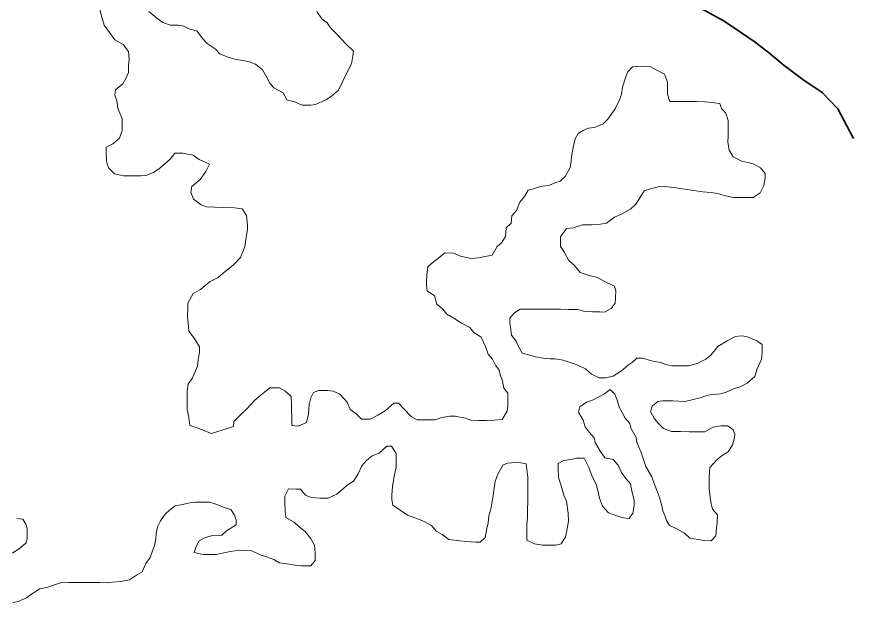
# Model space of a CAD drawing. Extents: x -1643653 to 4543381, y 1624270 to 13878484.
# Drawn here: x 588518 to 589223, y 8907694 to 8908195 of the extents above; entities that cross this region are included whole.
import ezdxf

# ---------------------------------------------------------------- set-up
doc = ezdxf.new("R2010")
doc.units = 0
doc.header["$LTSCALE"] = 200
doc.linetypes.add('LONG_DASH_SHORT_DASH', pattern=[9.9, 6, -1.2, 1.5, -1.2])
doc.layers.add('6', color=7, linetype='Continuous', lineweight=13)
doc.layers.add('60', color=7, linetype='Continuous', lineweight=13)

msp = doc.modelspace()

# ---------------------------------------------------------------- linework, layer by layer
at = {"layer": '6'}
for points in [[(588587.1, 8908201.4), (588588.6, 8908194.9), (588590.5, 8908188.4), (588595, 8908182.4), (588599.4, 8908176.3), (588606.4, 8908172.3), (588610.9, 8908166.7), (588611.3, 8908160.2), (588610.8, 8908155.2), (588610.7, 8908149.2), (588608.7, 8908144.2), (588606.2, 8908139.7), (588600.1, 8908134.8), (588599.6, 8908130.3), (588601.1, 8908125.8), (588602, 8908119.7), (588605.5, 8908110.7), (588605.4, 8908101.2), (588603.3, 8908094.7), (588597.8, 8908090.2), (588592.3, 8908087.3), (588592.2, 8908083.2), (588592.7, 8908075.7), (588594.1, 8908070.2), (588599.1, 8908065.2), (588606.6, 8908063.6), (588614.1, 8908063.6), (588621.1, 8908063.5), (588625.1, 8908064), (588631.6, 8908066.5), (588636.7, 8908069.9), (588645.2, 8908077.4), (588649.2, 8908082.4), (588655.8, 8908082.3), (588664.2, 8908080.8), (588669.2, 8908077.2), (588677.7, 8908073.2), (588674.7, 8908067.2), (588670.1, 8908060.7), (588663.1, 8908054.7), (588662.5, 8908050.2), (588664.5, 8908044.2), (588670.9, 8908039.7), (588675.4, 8908038.1), (588681.9, 8908037.6), (588689.4, 8908037.5), (588698.4, 8908037), (588704.9, 8908036.4)], [(588766.7, 8908199.8), (588770.7, 8908193.7), (588775.1, 8908190.2), (588778.1, 8908186.2), (588784.1, 8908180.1), (588790.5, 8908173.1), (588797, 8908167), (588796.4, 8908163), (588795.4, 8908156.5), (588792.3, 8908150.5), (588788.3, 8908142), (588784.7, 8908134.6), (588778.7, 8908129.6), (588774.1, 8908126.6), (588765.6, 8908122.7), (588761.6, 8908122.2), (588754.6, 8908122.2), (588747.6, 8908125.3), (588742.1, 8908126.3), (588738.7, 8908132.3), (588731.2, 8908136.4), (588727.7, 8908140.4), (588725.3, 8908145), (588721.8, 8908151.5), (588715.8, 8908156), (588710.9, 8908158.1), (588705.4, 8908159.1), (588698.9, 8908160.2), (588692.4, 8908162.2), (588686.4, 8908164.7), (588682.4, 8908168.8), (588676, 8908173.3), (588672, 8908177.4), (588667.5, 8908183.4), (588661, 8908185.4), (588656.6, 8908187.5), (588652.1, 8908188.5), (588645.6, 8908188.5), (588639.1, 8908190.6), (588634.1, 8908194.1), (588627.6, 8908199.7)], [(588968.2, 8908059.2), (588972.2, 8908063.2), (588976.3, 8908070.2), (588977.3, 8908075.7), (588977.4, 8908079.7), (588978.9, 8908087.2), (588980.5, 8908094.2), (588983, 8908098.7), (588987, 8908101.2), (588991.6, 8908103.1), (588996.1, 8908103.6), (589003.6, 8908106.6), (589007.6, 8908110.5), (589013.7, 8908119), (589017.2, 8908126.5), (589018.8, 8908131), (589019.8, 8908137), (589021.9, 8908144), (589023.9, 8908149.5), (589028, 8908154), (589035, 8908154.4), (589043, 8908153.9), (589047.5, 8908151.3), (589054.4, 8908147.8), (589056.9, 8908141.3), (589056.8, 8908136.8), (589056.8, 8908131.2), (589058.8, 8908125.2), (589063.3, 8908125.2), (589068.3, 8908125.2), (589072.8, 8908125.1), (589080.8, 8908125.1), (589087.8, 8908125), (589095.8, 8908124), (589100.3, 8908123.4), (589101.7, 8908119.4), (589105.2, 8908115.4), (589107.2, 8908109.4), (589107.1, 8908102.4), (589107.1, 8908096.4), (589107, 8908091.9), (589108, 8908084.8), (589111.4, 8908079.3), (589118.4, 8908075.8), (589123.4, 8908074.7), (589127.9, 8908073.7), (589133.9, 8908070.2), (589137.8, 8908065.6), (589137.8, 8908061.6), (589136.8, 8908055.6), (589133.7, 8908049.6), (589127.7, 8908045.7), (589123.7, 8908045.7), (589117.2, 8908045.7), (589111.2, 8908045.8), (589104.2, 8908047.3), (589098.2, 8908048.9), (589093.2, 8908049.9), (589086.2, 8908050.4), (589078.7, 8908051.5), (589071.2, 8908052.5), (589064.2, 8908053.6), (589057.2, 8908054.6), (589050.2, 8908054.7), (589043.7, 8908053.2), (589037.7, 8908051.3), (589034.7, 8908046.3), (589030.6, 8908040.3), (589026.6, 8908036.3), (589019.5, 8908032.3), (589013, 8908029.4), (589006.5, 8908024.4), (589001.5, 8908023.5), (588994, 8908023), (588986.5, 8908023.1), (588978.9, 8908020.6), (588973.4, 8908020.1), (588968.4, 8908013.2), (588968.3, 8908009.2), (588968.3, 8908005.2), (588971.8, 8908000.1), (588975.2, 8907993.6), (588979.7, 8907989.6), (588984.7, 8907983.5), (588992.1, 8907981), (588999.1, 8907979.4), (589007.1, 8907974.9), (589013.1, 8907972.3), (589014.1, 8907968.3), (589014, 8907962.8), (589013.5, 8907958.3), (589010.4, 8907953.8), (589004.9, 8907950.8), (589000.9, 8907950.9), (588994.9, 8907950.9), (588988.9, 8907951.4), (588982.4, 8907953), (588974.9, 8907953), (588968.4, 8907953.1), (588963.9, 8907953.1), (588957.4, 8907953.2)], [(588679.5, 8907850.3), (588693.5, 8907854.8), (588697.6, 8907856.2), (588698.1, 8907860.2), (588704.6, 8907866.7), (588708.7, 8907870.7), (588715.2, 8907877.7), (588719.2, 8907881.1), (588723.3, 8907884.6), (588727.8, 8907888.1), (588735.8, 8907888), (588740.3, 8907885.5), (588745.3, 8907880.9), (588745.7, 8907874.4), (588745.7, 8907869.9), (588746.1, 8907863.4), (588746.1, 8907856.9), (588751.1, 8907856.4), (588758.1, 8907859.3), (588759.7, 8907866.3), (588760.2, 8907874.3), (588761.8, 8907879.8), (588763.8, 8907884.3), (588768.3, 8907885.8), (588775.8, 8907885.8), (588780.3, 8907885.2), (588785.8, 8907882.7), (588791.8, 8907876.1), (588794.2, 8907870.1), (588799.2, 8907866.6), (588803.6, 8907862), (588810.7, 8907862), (588817.2, 8907865.5), (588823.2, 8907868.9), (588830.3, 8907875.4), (588834.3, 8907875.4), (588838.7, 8907870.8), (588844.7, 8907864.3), (588849.7, 8907861.7), (588854.2, 8907861.7), (588858.2, 8907861.7), (588864.7, 8907861.6), (588870.2, 8907863.6), (588876.7, 8907864.6), (588881.2, 8907864.5), (588889.7, 8907863), (588894.2, 8907861.4), (588900.7, 8907860.9), (588907.2, 8907860.9), (588913.7, 8907861.3), (588920.2, 8907861.8), (588924.2, 8907868.8), (588924.8, 8907872.8), (588924.8, 8907877.3), (588924.9, 8907883.8), (588921.4, 8907887.8), (588920, 8907894.8), (588918.5, 8907898.8), (588917.5, 8907902.8), (588914.5, 8907906.9), (588912.1, 8907911.9), (588908.6, 8907915.9), (588906.2, 8907922.4), (588902.7, 8907930), (588896.7, 8907934), (588893.3, 8907938.1), (588886.3, 8907941.6), (588880.8, 8907945.2), (588874.3, 8907949.2), (588870.9, 8907953.2), (588865.9, 8907957.3), (588864, 8907964.3), (588858, 8907968.3), (588857.5, 8907972.8), (588857.5, 8907976.8), (588857.6, 8907981.3), (588858.6, 8907988.4), (588863.2, 8907992.3), (588867.7, 8907995.8), (588872.7, 8907999.8), (588879.7, 8907999.7), (588885.7, 8907997.2), (588894.2, 8907995.1), (588900.7, 8907995.6), (588904.7, 8907996.6), (588911.7, 8907998), (588915.8, 8908005), (588919.8, 8908008.5), (588922.8, 8908013.5), (588923.4, 8908020.5), (588927.4, 8908024.4), (588928, 8908030.5), (588932, 8908034.9), (588934.6, 8908041.9), (588938.6, 8908046.4), (588941.7, 8908051.9), (588945.7, 8908052.9), (588952.2, 8908054.8), (588959.2, 8908055.8), (588963.7, 8908057.8), (588968.2, 8908059.2)], [(588704.9, 8908036.4), (588708.4, 8908030.9), (588709.3, 8908022.9), (588709.3, 8908018.9), (588708.2, 8908012.9), (588707.2, 8908004.9), (588703.6, 8907995.9), (588697.6, 8907989.9), (588689, 8907983), (588685, 8907979.5), (588678.5, 8907976), (588674.4, 8907973.1), (588670.4, 8907969.6), (588664.4, 8907966.1), (588659.8, 8907958.1), (588659.8, 8907954.1), (588659.7, 8907947.1), (588660.2, 8907941.6), (588660.6, 8907935.1), (588665.1, 8907929.1), (588669.5, 8907922), (588669.5, 8907917.5), (588668.5, 8907911), (588667.9, 8907906), (588663.8, 8907896.5), (588660.3, 8907891), (588659.3, 8907885), (588659.2, 8907878.5), (588659.2, 8907870.5), (588660.6, 8907863.5), (588661.5, 8907857), (588667.5, 8907854.9), (588679.5, 8907850.3)], [(588957.4, 8907953.2), (588950.4, 8907953.2), (588946.4, 8907953.2), (588942.4, 8907953.2), (588934.9, 8907953.3), (588930.4, 8907950.3), (588926.3, 8907945.8), (588926.3, 8907941.8), (588927.3, 8907936.3), (588927.7, 8907931.8), (588931.7, 8907926.8), (588933.2, 8907922.8), (588936.6, 8907916.7), (588943.1, 8907915.2), (588947.6, 8907913.7), (588954.1, 8907912.6), (588959.6, 8907912.1), (588963.6, 8907912.1), (588970.6, 8907911), (588978.1, 8907908.4), (588982.6, 8907906.9), (588989, 8907903.9), (588994, 8907899.3), (589000.5, 8907896.3), (589005.5, 8907896.3), (589012, 8907897.7), (589019.6, 8907902.7), (589023.6, 8907906.2), (589027.6, 8907909.1), (589031.6, 8907912.6), (589036.1, 8907912.6), (589043.6, 8907910.5), (589051.1, 8907909), (589055.6, 8907907.4), (589060.6, 8907906.4), (589067.1, 8907906.4), (589074.6, 8907906.3), (589081.6, 8907908.3), (589088.7, 8907911.7), (589092.7, 8907915.2), (589098.7, 8907922.2), (589106.3, 8907927.1), (589113.3, 8907930.6), (589117.8, 8907931.1), (589122.3, 8907930.5), (589130.8, 8907927), (589135.3, 8907923.9), (589135.2, 8907917.4), (589134.7, 8907911.9), (589131.1, 8907903.9), (589129.1, 8907897.4), (589123, 8907892), (589117, 8907889), (589112.5, 8907887.5), (589105.5, 8907884.6), (589100.9, 8907883.1), (589091.9, 8907882.2), (589087.9, 8907881.2), (589083.9, 8907879.7), (589071.4, 8907876.8), (589061.4, 8907877.4), (589057.4, 8907877.4), (589052.9, 8907877.4), (589048.9, 8907876.9), (589044.3, 8907873), (589042.8, 8907868.5), (589046.2, 8907862.4), (589049.7, 8907858.4), (589053.7, 8907854.4), (589060.2, 8907851.8), (589067.7, 8907851.8), (589075.2, 8907851.7), (589082.7, 8907851.7), (589087.7, 8907851.7), (589094.7, 8907855.6), (589101.2, 8907856.6), (589106.7, 8907856.5), (589111.2, 8907853.5), (589112.7, 8907849.5), (589112.2, 8907845.5), (589110.6, 8907841), (589107.1, 8907835), (589102.1, 8907832), (589098, 8907828.6), (589092, 8907822.1), (589091.4, 8907814.6), (589091.3, 8907805.1), (589092.3, 8907797.5), (589093.2, 8907792), (589094.2, 8907787.5), (589098.2, 8907783), (589098.1, 8907776.5), (589097.6, 8907772), (589097, 8907765.5), (589093, 8907761.5), (589085.5, 8907762), (589075.5, 8907763.6), (589071, 8907767.6), (589064.6, 8907771.2), (589058.6, 8907774.2), (589056.1, 8907778.2)], [(589056.1, 8907778.2), (589054.7, 8907782.3), (589053.2, 8907786.3), (589052.2, 8907790.3), (589050.3, 8907797.3), (589047.8, 8907803.8), (589046.3, 8907807.9), (589043.9, 8907814.4), (589039, 8907822.9), (589036.5, 8907830.5), (589035, 8907834.5), (589033.1, 8907839), (589031.6, 8907843), (589031.1, 8907847), (589026.7, 8907854.6), (589025.7, 8907858.6), (589021.8, 8907863.1), (589019.3, 8907867.6), (589017.3, 8907871.6), (589014.9, 8907878.7), (589013.4, 8907882.7), (589009.4, 8907886.7), (589004.9, 8907883.2), (588994.8, 8907877.8), (588989.8, 8907876.3), (588984.3, 8907872.4), (588983.3, 8907867.9), (588987.2, 8907861.3), (588988.7, 8907855.8), (588992.2, 8907851.3), (588996.1, 8907846.8), (588997.1, 8907842.7), (589001, 8907836.2), (589005, 8907830.2), (589012, 8907828.6), (589016, 8907824.1), (589018.9, 8907818.1), (589022.4, 8907813), (589026.3, 8907808.5), (589027.8, 8907801.5), (589029.2, 8907795), (589029.2, 8907790.4), (589028.2, 8907784.4), (589025.1, 8907780), (589020.6, 8907780.5), (589014.1, 8907782.5), (589008.2, 8907784.6), (589003.2, 8907790.1), (589000.7, 8907796.7), (588999.3, 8907803.2), (588997.8, 8907808.2), (588994.9, 8907814.2), (588991.9, 8907822.2), (588988, 8907829.8), (588982, 8907829.8), (588976.5, 8907828.8), (588971, 8907827.9), (588966.4, 8907825.4), (588966.4, 8907820.9), (588966.8, 8907813.9), (588968.8, 8907806.9), (588971.2, 8907799.3), (588973.2, 8907794.3), (588974.6, 8907784.3), (588975.1, 8907777.8), (588974, 8907771.3), (588972.5, 8907764.8), (588968.9, 8907758.8), (588964.4, 8907757.8), (588958.9, 8907757.9), (588953.4, 8907757.9), (588946.9, 8907758.9), (588940.4, 8907762), (588940.5, 8907766), (588940.6, 8907775.5), (588941.1, 8907780.5), (588941.1, 8907787), (588941.2, 8907794), (588941.2, 8907798), (588941.2, 8907802.6), (588941.3, 8907806.6), (588941.3, 8907814.1), (588940.9, 8907818.6), (588939.9, 8907825.1), (588935.4, 8907826.1), (588930.9, 8907826.2), (588924.9, 8907825.7), (588920.9, 8907824.2), (588916.8, 8907817.2), (588914.3, 8907810.7), (588913.2, 8907803.2), (588912.7, 8907798.7), (588911.7, 8907794.2), (588910.6, 8907787.7), (588909.1, 8907782.2), (588908.5, 8907776.2), (588907.5, 8907771.7), (588906, 8907764.2), (588901.9, 8907760.2), (588897.9, 8907760.3), (588890.9, 8907760.8)], [(588890.9, 8907760.8), (588884.9, 8907761.4), (588875.9, 8907762.4), (588870.5, 8907766.5), (588865.5, 8907769.5), (588861.5, 8907774), (588855, 8907777.6), (588848.5, 8907780.1), (588841.6, 8907782.7), (588835.6, 8907786.7), (588829.6, 8907790.8), (588828.7, 8907795.3), (588828.7, 8907799.3), (588829.2, 8907806.3), (588830.3, 8907813.3), (588832.4, 8907822.3), (588832.4, 8907829.8), (588832.4, 8907833.8), (588828.5, 8907839.8), (588824.5, 8907839.9), (588818.4, 8907833.9), (588812.4, 8907831.9), (588807.9, 8907828), (588803.8, 8907823.5), (588800.8, 8907817), (588797.2, 8907811), (588791.2, 8907807), (588783.2, 8907800.1), (588776.1, 8907796.6), (588769.1, 8907796.7), (588762.1, 8907797.2), (588757.2, 8907799.3), (588753.2, 8907804.3), (588749.2, 8907804.3), (588743.2, 8907804.4), (588740.1, 8907798.4), (588740.1, 8907792.4), (588740.5, 8907786.3), (588741, 8907780.8), (588748, 8907776.8), (588752.4, 8907772.8), (588756.9, 8907769.2), (588761.4, 8907763.7), (588764.8, 8907757.7), (588765.3, 8907751.1), (588765.2, 8907745.1), (588761.7, 8907740.7), (588757.7, 8907740.7), (588753.7, 8907740.7), (588748.7, 8907741.2), (588742.2, 8907742.3), (588735.7, 8907743.3), (588731.2, 8907745.9), (588725.7, 8907747.9), (588719.8, 8907749.9), (588712.8, 8907753), (588706.3, 8907753.5), (588702.3, 8907753.6), (588695.3, 8907752.6), (588690.8, 8907751.6), (588683.7, 8907750.2), (588679.7, 8907750.2), (588672.7, 8907750.2), (588665.2, 8907751.8), (588666.8, 8907756.8), (588669.3, 8907761.3), (588673.8, 8907763.8), (588680.4, 8907765.7), (588687.9, 8907766.2), (588691.9, 8907769.7), (588699.9, 8907774.6), (588700, 8907778.6), (588698.5, 8907782.6), (588695.5, 8907787.2), (588689, 8907789.2), (588684.6, 8907791.2), (588678.1, 8907793.3), (588671.6, 8907793.3), (588666.1, 8907793.3), (588661.6, 8907792.9), (588655.5, 8907791.4), (588649.5, 8907790.5), (588645, 8907787), (588641, 8907783.5), (588637.4, 8907778), (588634.9, 8907773), (588633.8, 8907767.5), (588633.3, 8907763), (588632.3, 8907757.5), (588630.7, 8907753), (588628.7, 8907747.5), (588625.2, 8907742.6), (588622.1, 8907735.6), (588618.1, 8907733.6), (588611.6, 8907729.1), (588604.5, 8907727.7), (588597.5, 8907727.2), (588593, 8907726.7), (588587, 8907726.8), (588583, 8907726.8), (588579, 8907726.8)], [(588514.7, 8907751.3), (588521.7, 8907755.8), (588526.2, 8907759.7), (588526.8, 8907763.7), (588526.8, 8907771.2), (588525.9, 8907775.2), (588523.4, 8907779.3), (588518.4, 8907779.8)], [(588579, 8907726.8), (588575, 8907726.9), (588566.5, 8907726.9), (588561, 8907726.9), (588554.5, 8907726.5), (588548, 8907724.5), (588544, 8907723.1), (588537.5, 8907721.6), (588530.4, 8907717.1), (588526.4, 8907714.2), (588519.4, 8907711.2), (588514.9, 8907710.2)]]:
    msp.add_lwpolyline(points, dxfattribs=at)
at = {"layer": '6', "linetype": 'LONG_DASH_SHORT_DASH', "lineweight": 35}
for points in [[(589185, 8908132.7), (589169, 8908143.3), (589153.6, 8908154.9), (589140.2, 8908166), (589128.8, 8908175), (589117.3, 8908182.6), (589103.9, 8908191.7), (589085.4, 8908201.8)], [(589210.8, 8908094.6), (589205.3, 8908105.1), (589197.9, 8908119.1), (589185, 8908132.7)]]:
    msp.add_lwpolyline(points, dxfattribs=at)
at = {"layer": '60', "lineweight": 25}
msp.add_spline([(814781, 9009175.5), (814787.2, 9009173.4), (814796.9, 9009173.4), (814799.4, 9009172.4), (814805.1, 9009174.5), (814805.6, 9009176.5), (814811.7, 9009179.5), (814811.7, 9009179.5), (814801.5, 9009181), (814790.7, 9009181.5), (814784.1, 9009183.1), (814777.4, 9009185.1), (814778.4, 9009175.5)], degree=3, dxfattribs=at)

doc.saveas('drawing.dxf')
